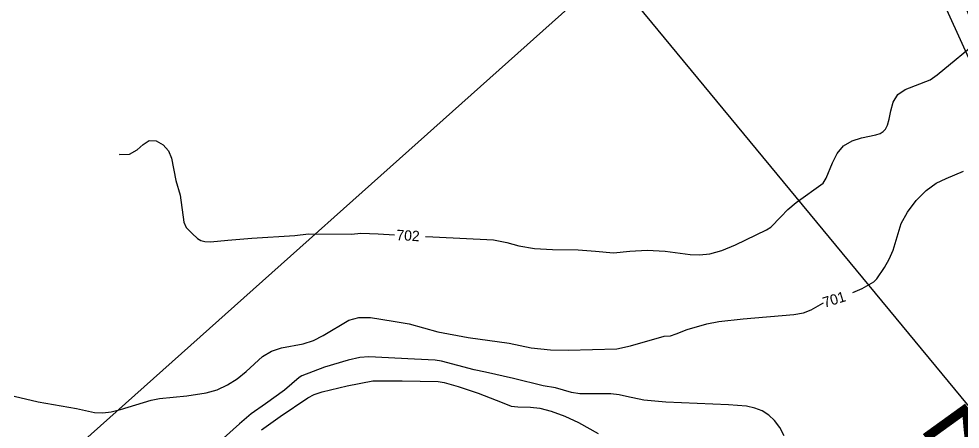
# Model space of a CAD drawing. Extents: x -291892836 to 2945206, y -477993085 to 1832792.
# Drawn here: x 1853290.5 to 1853653.2, y 545641.9 to 545800.2 of the extents above; entities that cross this region are included whole.
import ezdxf

# ---------------------------------------------------------------- set-up
doc = ezdxf.new("R2010")
doc.units = 0
for name, color, linetype in [('DT_X_Contour_Minor', 7, 'Continuous'), ('DT_X_Contour_Text', 7, 'Continuous'), ('DT_X_Terrain_Ground_Line', 7, 'Continuous'), ('Level 19', 7, 'Continuous'), ('Level 40', 7, 'Continuous'), ('Level 63', 7, 'Continuous')]:
    doc.layers.add(name, color=color, linetype=linetype)

msp = doc.modelspace()

# ---------------------------------------------------------------- linework, layer by layer
at = {"layer": 'DT_X_Contour_Minor'}
for points in [[(1853447.22, 545716.21), (1853449.95, 545716.05), (1853473.41, 545714.92), (1853478.5, 545713.94), (1853483.13, 545712.66), (1853489.19, 545711.58), (1853496.16, 545711.23), (1853505.96, 545711.12), (1853512.63, 545710.52), (1853519.59, 545709.97), (1853525.94, 545710.52), (1853532.6, 545710.96), (1853539.59, 545710.52), (1853549.22, 545709.23), (1853552.72, 545709.15), (1853556.68, 545709.59), (1853561.33, 545710.83), (1853566.66, 545712.96), (1853578.53, 545718.84), (1853580.23, 545719.8), (1853584.08, 545723.85), (1853586.83, 545726.6), (1853589.96, 545729.32), (1853600.36, 545736.8), (1853601.56, 545738.78), (1853603.96, 545744.7), (1853605.77, 545748.23), (1853608.3, 545751.23), (1853611.62, 545753.17), (1853615.22, 545754.25), (1853620.76, 545755.4), (1853622.34, 545755.97), (1853623.48, 545756.69), (1853624.41, 545757.7), (1853625.2, 545759.23), (1853625.85, 545761.52), (1853626.45, 545764.66), (1853627.38, 545768.06), (1853629.13, 545771), (1853631.99, 545772.93), (1853641.7, 545776.67), (1853644.33, 545778.57), (1853661.15, 545792.55)], [(1853329.14, 545747.95), (1853329.38, 545747.89), (1853333.1, 545748.01), (1853336, 545749.6), (1853338.38, 545751.75), (1853340.75, 545753.24), (1853343.44, 545753.14), (1853346.1, 545751.64), (1853348.16, 545749.25), (1853349.27, 545746.41), (1853350.96, 545737.87), (1853352.66, 545732.19), (1853354, 545721.81), (1853354.92, 545719.73), (1853357.28, 545717.41), (1853359.36, 545715.44), (1853360.58, 545714.69), (1853362.19, 545714.3), (1853364.35, 545714.22), (1853371.01, 545714.8), (1853380.3, 545715.63), (1853396.78, 545716.59), (1853402.06, 545717.19), (1853418.68, 545717.06), (1853422.23, 545717.56), (1853428.89, 545717.26), (1853435.23, 545716.9)], [(1853611.82, 545694.6), (1853615.39, 545696.17), (1853619.93, 545698.77), (1853621.1, 545699.92), (1853624, 545704.26), (1853625.85, 545707.52), (1853627.38, 545710.93), (1853630.5, 545721.23), (1853632.96, 545725.63), (1853636.3, 545730.12), (1853640.09, 545734), (1853643.98, 545736.74), (1853647.77, 545738.6), (1853654.44, 545741.48)], [(1853288.65, 545654.55), (1853297.86, 545652.48), (1853312.67, 545649.85), (1853319.6, 545648.36), (1853322.83, 545648.22), (1853326.07, 545648.58), (1853329.62, 545649.43), (1853341.52, 545653.1), (1853344.62, 545653.67), (1853355.19, 545654.68), (1853362.62, 545655.88), (1853366.83, 545657.1), (1853370.84, 545658.95), (1853374.58, 545661.34), (1853378.02, 545664.12), (1853384.38, 545669.85), (1853387.81, 545671.97), (1853391.69, 545673.2), (1853400.05, 545674.76), (1853404.03, 545676.14), (1853407.75, 545677.98), (1853417.62, 545683.97), (1853421.45, 545684.97), (1853426.03, 545684.96), (1853434.72, 545683.58), (1853440.9, 545682.53), (1853451.98, 545679.42), (1853463.59, 545677.25), (1853479.39, 545675.11), (1853487.89, 545673.29), (1853495.36, 545672.51), (1853502.2, 545672.31), (1853520.88, 545672.87), (1853526.12, 545674.06), (1853539.2, 545677.75), (1853541.61, 545677.84), (1853543.81, 545678.61), (1853548, 545680.27), (1853555.62, 545682.47), (1853560.27, 545683.41), (1853569.64, 545684.47), (1853589.11, 545686.07), (1853592.8, 545686.72), (1853595.73, 545687.88), (1853600.32, 545690.55), (1853600.5, 545690.61)], [(1853585.37, 545639.35), (1853583.67, 545642.5), (1853581.72, 545645.17), (1853579.48, 545647.32), (1853576.91, 545648.93), (1853574.02, 545650.04), (1853570.83, 545650.74), (1853563.9, 545651.28), (1853539.78, 545652.33), (1853531.37, 545653.08), (1853524.66, 545654.43), (1853521.82, 545655.12), (1853518.62, 545655.55), (1853506.59, 545655.57), (1853503.48, 545656.06), (1853497.23, 545657.83), (1853492.56, 545658.59), (1853481.1, 545661.37), (1853470.3, 545663.81), (1853465.96, 545664.74), (1853453.37, 545668.09), (1853450.93, 545668.45), (1853442.89, 545668.9), (1853425.4, 545669.8), (1853421.86, 545669.47), (1853417.38, 545668.52), (1853408.21, 545665.8), (1853399.56, 545662.42), (1853398.55, 545661.82), (1853392.88, 545656.89), (1853385.48, 545651.6), (1853379.94, 545647.73), (1853375.47, 545643.87), (1853359.38, 545629.49)], [(1853383.99, 545641.59), (1853391.18, 545646.81), (1853401.87, 545653.97), (1853404.25, 545655.21), (1853407.37, 545656.28), (1853416.98, 545658.64), (1853426.82, 545660.53), (1853438.12, 545660.51), (1853452.1, 545660.24), (1853454.35, 545659.91), (1853459.77, 545658.36), (1853467.47, 545655.81), (1853476.74, 545652.16), (1853480.23, 545650.79), (1853482.8, 545650.54), (1853487.61, 545650.39), (1853491.18, 545649.96), (1853495.62, 545648.85), (1853500.86, 545646.86), (1853506.17, 545644.4), (1853513.75, 545640.19)]]:
    msp.add_lwpolyline(points, dxfattribs=at)
at = {"layer": 'DT_X_Contour_Text'}
msp.add_line((1853723.75, 545569.14), (1852271.17, 547331.66), dxfattribs=at)
at = {"layer": 'Level 40'}
msp.add_lwpolyline([(1853126.18, 547124.86), (1853712.04, 545663.05), (1853070.73, 547072.53)], close=True, dxfattribs=at)
at = {"layer": 'Level 63'}
msp.add_line((1854490.96, 546689.08), (1852771.58, 545150.8), dxfattribs=at)

# ---------------------------------------------------------------- texts
at = {"layer": 'DT_X_Terrain_Ground_Line'}
msp.add_text('700', height=33, rotation=35.8614, dxfattribs=at).set_placement((1853656.33, 545611.91))
at = {"layer": 'Level 19'}
for s, rotation, p in [('702', 356.7178, (1853435.89, 545714.86)), ('701', 17.1601, (1853600.93, 545688.71))]:
    msp.add_text(s, height=4, rotation=rotation, dxfattribs=at).set_placement(p)

doc.saveas('drawing.dxf')
